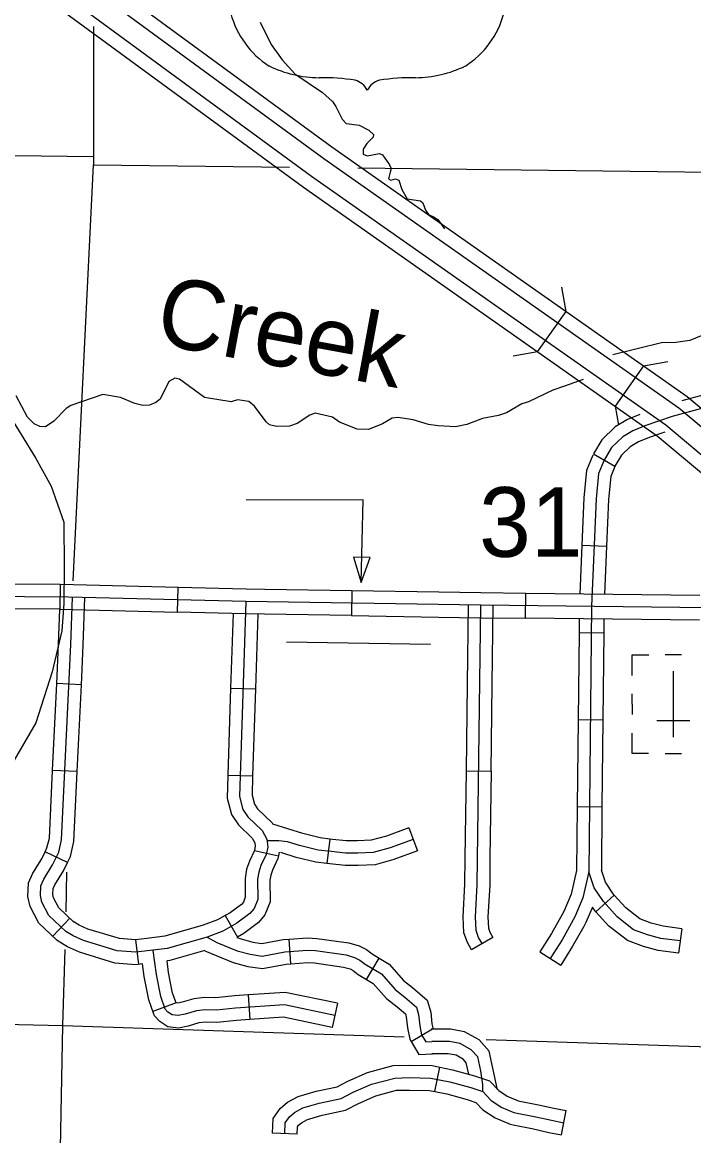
# Model space of a CAD drawing. Extents: x 1370567 to 1373900, y 377514 to 379648.
# Drawn here: x 1372289.6 to 1372406, y 378357.5 to 378550.5 of the extents above; entities that cross this region are included whole.
import ezdxf

# ---------------------------------------------------------------- set-up
doc = ezdxf.new("R2010")
doc.units = 0
doc.layers.add('59', color=7, linetype='Continuous')
doc.layers.add('Default', color=7, linetype='Continuous')

msp = doc.modelspace()

# ---------------------------------------------------------------- linework, layer by layer
at = {"layer": '59'}
for points in [[(1372330.84, 378550.59), (1372332.77, 378546.72), (1372334.68, 378544.06), (1372336.85, 378541.63), (1372341.67, 378538.37)], [(1372341.67, 378538.37), (1372343.37, 378536.83), (1372343.99, 378535.92), (1372345.04, 378533.76), (1372345.74, 378532.99), (1372348.01, 378532.69), (1372349.69, 378531.85), (1372350.48, 378531.11), (1372350.42, 378530.61), (1372349.33, 378529.52), (1372348.73, 378528.52), (1372348.73, 378527.7), (1372349.38, 378527.37), (1372351.53, 378527.81), (1372352.09, 378527.57), (1372353.29, 378525.85), (1372353.58, 378525.17), (1372353.4, 378524.58), (1372353.1, 378523.4), (1372353.49, 378523.2), (1372354.31, 378523.4), (1372354.9, 378523.16), (1372355.43, 378521.57), (1372356.33, 378519.94), (1372358.66, 378519.58), (1372359.07, 378519.22), (1372359.51, 378517.98), (1372360.01, 378517.24), (1372360.92, 378516.83), (1372361.65, 378516.35), (1372362.8, 378514.73)]]:
    msp.add_lwpolyline(points, dxfattribs=at)
at = {"layer": 'Default'}
for p, q in [((1372383.89, 378500.43), (1372383.15, 378504.65)), ((1372378.96, 378493.42), (1372383.89, 378500.43)), ((1372378.96, 378493.42), (1372374.74, 378492.68)), ((1372397.31, 378491.01), (1372401.53, 378491.75)), ((1372397.31, 378491.01), (1372392.39, 378484)), ((1372392.39, 378484), (1372392.96, 378480.73)), ((1372388.66, 378475.75), (1372392.35, 378473.57)), ((1372386.63, 378459.88), (1372390.91, 378459.7)), ((1372296.19, 378453.08), (1372296.08, 378448.8)), ((1372316.51, 378448.28), (1372316.62, 378452.57)), ((1372346.77, 378451.97), (1372346.7, 378447.69)), ((1372376.88, 378447.24), (1372376.92, 378451.52)), ((1372386.14, 378444.74), (1372390.43, 378444.7)), ((1372403.92, 378440.89), (1372401.06, 378440.89)), ((1372402.5, 378426.6), (1372402.51, 378438.03)), ((1372299.84, 378435.7), (1372295.56, 378435.91)), ((1372325.73, 378435.11), (1372330.02, 378434.98)), ((1372395.36, 378432.32), (1372395.36, 378434.13)), ((1372395.36, 378432.32), (1372395.36, 378430.56)), ((1372402.5, 378432.32), (1372402.5, 378432.32)), ((1372402.5, 378432.32), (1372402.5, 378432.32)), ((1372385.99, 378429.65), (1372390.27, 378429.61)), ((1372405.36, 378429.46), (1372399.62, 378429.46)), ((1372401.05, 378423.75), (1372403.91, 378423.75)), ((1372299.13, 378420.64), (1372294.84, 378420.84)), ((1372325.26, 378420.04), (1372329.54, 378419.9)), ((1372366.6, 378420.75), (1372370.88, 378420.7)), ((1372385.83, 378414.57), (1372390.12, 378414.53)), ((1372356.64, 378410.9), (1372358.12, 378406.88)), ((1372342.93, 378408.94), (1372342.43, 378404.69)), ((1372297.43, 378404.89), (1372293.57, 378406.75)), ((1372329.84, 378406.99), (1372334.03, 378406.06)), ((1372392.26, 378399.22), (1372389.08, 378396.35)), ((1372297.82, 378395.24), (1372294.88, 378392.12)), ((1372324.8, 378395.67), (1372326.89, 378391.93)), ((1372403.96, 378393.4), (1372403.4, 378389.15)), ((1372309.2, 378391.46), (1372309.73, 378387.21)), ((1372336.17, 378387.33), (1372335.86, 378391.61)), ((1372371.21, 378391.88), (1372367.5, 378389.73)), ((1372349.29, 378384.61), (1372351.5, 378388.28)), ((1372328.78, 378381.94), (1372329.06, 378377.67)), ((1372316.28, 378380.53), (1372312.25, 378379.07)), ((1372344.24, 378380.48), (1372343.36, 378376.28)), ((1372357.04, 378373.87), (1372360.75, 378376.02)), ((1372361.14, 378365.2), (1372361.98, 378369.4)), ((1372337.29, 378357.81), (1372333.01, 378357.94))]:
    msp.add_line(p, q, dxfattribs=at)
for points in [[(1372343.3, 378528.9), (1372252.24, 378595.54)], [(1372250.63, 378593.72), (1372341.91, 378526.91)], [(1372248.16, 378590.95), (1372339.77, 378523.87)], [(1372338.37, 378521.88), (1372246.55, 378589.13)], [(1372301.95, 378549.81), (1372301.97, 378527.24), (1372301.97, 378525.84)], [(1372301.97, 378527.24), (1372215.61, 378528.29)], [(1372442.61, 378451.61), (1372438.45, 378455.98), (1372424.89, 378468.66), (1372420.69, 378472.43), (1372404.91, 378485.62), (1372343.3, 378528.9)], [(1372341.91, 378526.91), (1372403.43, 378483.69), (1372419.1, 378470.59), (1372423.25, 378466.87), (1372436.74, 378454.25), (1372441.42, 378449.33), (1372442.61, 378451.61)], [(1372298.43, 378453.74), (1372301.97, 378525.84)], [(1372301.97, 378525.84), (1372335.95, 378525.45)], [(1372347.77, 378525.31), (1372461.14, 378523.94)], [(1372339.77, 378523.87), (1372401.17, 378480.74), (1372416.67, 378467.78), (1372420.74, 378464.13), (1372434.13, 378451.61), (1372439.66, 378445.79)], [(1372439.66, 378445.79), (1372438.55, 378443.43), (1372432.42, 378449.89), (1372419.1, 378462.34), (1372415.08, 378465.95), (1372399.69, 378478.81), (1372338.37, 378521.88)], [(1372533.02, 378520.89), (1372476.67, 378502.71), (1372465.34, 378499.41), (1372402.3, 378482.21), (1372397.56, 378480.59), (1372395.5, 378479.74), (1372393.71, 378478.68), (1372391.79, 378476.83), (1372390.51, 378474.66), (1372389.54, 378472.32), (1372389.11, 378467.95), (1372388.33, 378449.31), (1372387.86, 378403.24)], [(1372421.96, 378504.96), (1372414.97, 378506), (1372414.06, 378505.78), (1372412.43, 378504.69), (1372411.66, 378503.72), (1372410.83, 378501.98), (1372410.15, 378499.9), (1372407.31, 378496.18), (1372405.38, 378495.38), (1372402.9, 378495.04), (1372400.47, 378494.99), (1372391.99, 378492.9)], [(1372386.85, 378488.59), (1372383.63, 378487.46), (1372381.59, 378486.78), (1372377.38, 378484.74), (1372376.21, 378484.37), (1372373.55, 378482.86), (1372372.15, 378482.35), (1372369.38, 378481.84), (1372366.7, 378480.81), (1372364.7, 378480.41), (1372361.7, 378480.56), (1372360.05, 378480.82), (1372357.37, 378481.65), (1372354.71, 378482.05), (1372353.71, 378481.93), (1372352.08, 378480.94), (1372349.63, 378479.97), (1372347.69, 378480), (1372344.63, 378481.23), (1372343.38, 378482.06), (1372340.41, 378482.8), (1372339.47, 378482.46), (1372337.27, 378480.98), (1372335.95, 378480.52), (1372333.67, 378480.49), (1372332.47, 378480.78), (1372331.9, 378481.26), (1372329.87, 378483.98), (1372328.9, 378484.78), (1372326.91, 378485.12), (1372325.82, 378484.75), (1372321.2, 378485.47), (1372316.86, 378488.7), (1372316.06, 378488.84), (1372315.03, 378488.27), (1372313.49, 378485.22), (1372312.77, 378484.62), (1372311.63, 378484.19), (1372310.52, 378484.11), (1372309.12, 378484.45), (1372306.64, 378485.48), (1372303.55, 378486.02), (1372297.99, 378484.09), (1372297.19, 378483.6), (1372295.07, 378481.4), (1372293.62, 378480.41), (1372292.62, 378480.46), (1372291.65, 378480.95), (1372290.48, 378482.06), (1372288.54, 378485.81)], [(1372416.85, 378488.4), (1372403.98, 378484.89)], [(1372286.94, 378483.11), (1372291.86, 378475.04), (1372294.61, 378470.12), (1372296.81, 378463.9), (1372296.84, 378456.03), (1372296.81, 378449.78), (1372296.46, 378445.07), (1372294.8, 378437.93), (1372291.95, 378429.08), (1372285.67, 378418.36)], [(1372396.7, 378482.55), (1372394.55, 378481.66), (1372392.4, 378480.4), (1372390.1, 378478.17), (1372388.66, 378475.75)], [(1372401, 378479.51), (1372398.32, 378478.59), (1372396.46, 378477.81), (1372395.01, 378476.96), (1372393.49, 378475.49), (1372392.35, 378473.57)], [(1372388.53, 378475.48), (1372387.43, 378472.84), (1372386.97, 378468.1), (1372386.63, 378459.88)], [(1372392.49, 378473.84), (1372391.64, 378471.79), (1372391.25, 378467.8), (1372390.91, 378459.7)], [(1372348.35, 378453.4), (1372348.73, 378467.75), (1372328.43, 378467.72)], [(1372386.63, 378459.88), (1372386.27, 378451.42)], [(1372390.91, 378459.7), (1372390.56, 378451.37)], [(1372297.62, 378450.9), (1372160.52, 378451.9), (1372157.06, 378452.13), (1372153.78, 378452.73), (1372150.84, 378452.99), (1372148.33, 378453.05), (1372146.53, 378453.31), (1371996.13, 378458)], [(1372296.19, 378453.08), (1372282.55, 378453.16)], [(1372316.62, 378452.57), (1372296.19, 378453.08)], [(1372435.44, 378452.93), (1372433.75, 378450.48), (1372433.07, 378449.76), (1372432.18, 378449.19), (1372431.47, 378448.97), (1372428.33, 378448.8), (1372369.09, 378449.47), (1372328.35, 378450.12), (1372297.62, 378450.9)], [(1372328.35, 378450.12), (1372327.29, 378416.3), (1372327.86, 378414.07), (1372328.71, 378412.81), (1372331.19, 378410.44), (1372332.02, 378408.93), (1372332.16, 378407.56), (1372331.88, 378406.28), (1372330.96, 378404.34), (1372330.59, 378403.22), (1372330.39, 378401.97), (1372330.42, 378398.46), (1372329.79, 378396.91), (1372329.08, 378396.06), (1372326.82, 378394.35), (1372324.37, 378392.98), (1372321.63, 378391.95), (1372314.74, 378389.99), (1372309.26, 378389.31), (1372306.04, 378389.57), (1372300.24, 378391.34), (1372298.44, 378392.14), (1372297.13, 378392.94), (1372294.22, 378395.68), (1372292.99, 378398.02), (1372292.74, 378399.17), (1372292.82, 378400.85), (1372293.31, 378402.02), (1372294.85, 378404.47), (1372295.91, 378406.67), (1372296.42, 378408.81), (1372298.02, 378442.67), (1372298.29, 378450.89)], [(1372296.15, 378450.95), (1372296.15, 378450.96)], [(1372331.68, 378452.21), (1372328.4, 378452.27), (1372316.62, 378452.57)], [(1372346.77, 378451.97), (1372331.68, 378452.21)], [(1372361.85, 378451.73), (1372346.77, 378451.97)], [(1372376.92, 378451.52), (1372369.12, 378451.61), (1372361.85, 378451.73)], [(1372392.01, 378451.35), (1372376.92, 378451.52)], [(1372407.09, 378451.18), (1372392.01, 378451.35)], [(1372299.84, 378435.7), (1372300.16, 378442.58), (1372300.43, 378450.81)], [(1372300.43, 378450.81), (1372300.43, 378450.81)], [(1372366.78, 378435.83), (1372366.95, 378449.49)], [(1372369.36, 378390.81), (1372368.73, 378391.89), (1372368.3, 378393.09), (1372368.19, 378395.46), (1372368.5, 378401.03), (1372369.09, 378449.47)], [(1372371.07, 378435.78), (1372371.23, 378449.44)], [(1372296.08, 378448.8), (1372282.52, 378448.87)], [(1372295.56, 378435.91), (1372295.88, 378442.75), (1372296.08, 378448.8)], [(1372296.08, 378448.8), (1372316.51, 378448.28)], [(1372331.61, 378447.93), (1372328.31, 378447.98), (1372316.51, 378448.28)], [(1372326.14, 378448.04), (1372325.73, 378435.11)], [(1372330.43, 378447.95), (1372330.02, 378434.98)], [(1372346.7, 378447.69), (1372331.61, 378447.93)], [(1372346.7, 378447.69), (1372361.78, 378447.44)], [(1372361.78, 378447.44), (1372369.06, 378447.32), (1372376.88, 378447.24)], [(1372391.96, 378447.07), (1372376.88, 378447.24)], [(1372386.17, 378447.13), (1372386.14, 378444.74)], [(1372390.45, 378447.08), (1372390.43, 378444.7)], [(1372407.04, 378446.9), (1372391.96, 378447.07)], [(1372386.14, 378444.74), (1372385.99, 378429.65)], [(1372390.43, 378444.7), (1372390.27, 378429.61)], [(1372335.39, 378443.13), (1372360.39, 378442.73)], [(1372395.36, 378437.32), (1372395.37, 378440.89), (1372398.22, 378440.89)], [(1372294.84, 378420.84), (1372295.56, 378435.91)], [(1372299.13, 378420.64), (1372299.84, 378435.7)], [(1372366.6, 378420.75), (1372366.78, 378435.83)], [(1372370.88, 378420.7), (1372371.07, 378435.78)], [(1372325.73, 378435.11), (1372325.26, 378420.04)], [(1372330.02, 378434.98), (1372329.54, 378419.9)], [(1372385.99, 378429.65), (1372385.83, 378414.57)], [(1372390.27, 378429.61), (1372390.12, 378414.53)], [(1372398.21, 378423.75), (1372395.35, 378423.75), (1372395.36, 378427.32)], [(1372293.57, 378406.75), (1372293.88, 378407.4), (1372294.29, 378409.12), (1372294.84, 378420.84)], [(1372297.43, 378404.89), (1372297.94, 378405.95), (1372298.55, 378408.51), (1372299.13, 378420.64)], [(1372325.26, 378420.04), (1372325.13, 378416.06), (1372325.87, 378413.18), (1372327.07, 378411.42), (1372329.47, 378409.12), (1372329.94, 378408.28), (1372330, 378407.69), (1372329.84, 378406.99)], [(1372366.42, 378405.66), (1372366.6, 378420.75)], [(1372370.88, 378420.7), (1372370.7, 378405.61)], [(1372329.54, 378419.9), (1372329.44, 378416.54), (1372329.84, 378414.97), (1372330.36, 378414.21), (1372332.92, 378411.76), (1372333.05, 378411.52)], [(1372385.83, 378414.57), (1372385.72, 378403.49)], [(1372390.12, 378414.53), (1372390.01, 378403.58)], [(1372342.93, 378408.94), (1372341.27, 378409.14), (1372338.27, 378409.89), (1372333.05, 378411.52)], [(1372356.64, 378410.9), (1372352.74, 378409.47), (1372350.12, 378408.76), (1372347.75, 378408.64), (1372345.78, 378408.64), (1372343.38, 378408.89), (1372342.93, 378408.94)], [(1372357.38, 378408.89), (1372353.39, 378407.43), (1372350.46, 378406.63), (1372347.8, 378406.5), (1372345.67, 378406.5), (1372343.14, 378406.76), (1372340.88, 378407.03), (1372337.69, 378407.83), (1372335.56, 378408.49), (1372334.1, 378408.62), (1372332.06, 378408.61)], [(1372295.61, 378391.43), (1372292.49, 378394.37), (1372290.96, 378397.28), (1372290.58, 378398.98), (1372290.7, 378401.33), (1372291.4, 378403.01), (1372292.97, 378405.51), (1372293.57, 378406.75)], [(1372329.84, 378406.99), (1372329.84, 378406.97), (1372328.97, 378405.13), (1372328.5, 378403.73), (1372328.25, 378402.13), (1372328.27, 378398.87), (1372327.93, 378398.03), (1372327.59, 378397.62), (1372325.65, 378396.15), (1372324.8, 378395.67)], [(1372334.16, 378406.66), (1372334.03, 378406.06)], [(1372342.43, 378404.69), (1372340.5, 378404.92), (1372337.11, 378405.76), (1372334.42, 378406.6)], [(1372358.12, 378406.88), (1372354.04, 378405.38), (1372350.8, 378404.5), (1372347.85, 378404.35), (1372345.56, 378404.35), (1372342.91, 378404.63), (1372342.43, 378404.69)], [(1372298.55, 378394.55), (1372295.95, 378397), (1372295.02, 378398.77), (1372294.89, 378399.35), (1372294.94, 378400.37), (1372295.22, 378401.03), (1372296.73, 378403.44), (1372297.43, 378404.89)], [(1372334.03, 378406.06), (1372333.92, 378405.58), (1372332.96, 378403.54), (1372332.68, 378402.71), (1372332.54, 378401.8), (1372332.57, 378398.04), (1372331.65, 378395.8), (1372330.57, 378394.5), (1372328, 378392.55), (1372326.89, 378391.93)], [(1372367.5, 378389.73), (1372366.78, 378390.99), (1372366.18, 378392.67), (1372366.04, 378395.47), (1372366.36, 378401.1), (1372366.42, 378405.66)], [(1372370.7, 378405.61), (1372370.65, 378400.95), (1372370.33, 378395.45), (1372370.43, 378393.51), (1372370.68, 378392.8), (1372371.21, 378391.88)], [(1372297.19, 378396.33), (1372297.32, 378403.22)], [(1372403.68, 378391.28), (1372400.31, 378391.72), (1372398, 378392.34), (1372395.61, 378393.23), (1372392.77, 378395.45), (1372390.38, 378398.11), (1372388.78, 378400.5), (1372387.86, 378403.24), (1372386.83, 378398.73), (1372385.41, 378395.45), (1372383.19, 378391.45), (1372381.15, 378388.26)], [(1372385.72, 378403.49), (1372384.78, 378399.4), (1372383.49, 378396.39), (1372383.21, 378395.89)], [(1372392.26, 378399.22), (1372392.07, 378399.43), (1372390.72, 378401.46), (1372390.01, 378403.58)], [(1372403.96, 378393.4), (1372400.73, 378393.83), (1372398.66, 378394.38), (1372396.67, 378395.12), (1372394.24, 378397.02), (1372392.26, 378399.22)], [(1372389.08, 378396.35), (1372388.68, 378396.79), (1372388.47, 378397.11), (1372387.34, 378394.5), (1372386.95, 378393.81)], [(1372324.8, 378395.67), (1372323.46, 378394.93), (1372320.95, 378393.99), (1372314.31, 378392.09), (1372311.19, 378391.71)], [(1372383.21, 378395.89), (1372381.35, 378392.55), (1372379.35, 378389.41), (1372382.96, 378387.11)], [(1372403.4, 378389.15), (1372399.89, 378389.61), (1372397.35, 378390.3), (1372394.55, 378391.33), (1372391.3, 378393.87), (1372389.08, 378396.35)], [(1372311.19, 378391.71), (1372309.22, 378391.46), (1372306.44, 378391.68), (1372300.99, 378393.35), (1372299.44, 378394.04), (1372298.44, 378394.65), (1372298.55, 378394.55)], [(1372386.95, 378393.81), (1372385.03, 378390.36), (1372382.96, 378387.11)], [(1372310.45, 378387.29), (1372309.31, 378387.15), (1372305.63, 378387.45), (1372299.49, 378389.33), (1372297.45, 378390.24), (1372295.83, 378391.23), (1372295.61, 378391.43)], [(1372321.63, 378391.95), (1372323.34, 378391.01), (1372326.85, 378389.58), (1372329.13, 378388.98), (1372331.19, 378388.66), (1372335.1, 378389.4), (1372339.07, 378389.69), (1372340.47, 378389.6), (1372345.75, 378388.85), (1372347.23, 378388.42), (1372348.15, 378387.97), (1372349.06, 378387.25), (1372351.86, 378385.57), (1372354.25, 378382.85), (1372355.94, 378381.54), (1372357.94, 378379.82), (1372358.31, 378378.51), (1372358.51, 378376.57), (1372358.85, 378375.03), (1372359.56, 378373.8), (1372360.62, 378373.86)], [(1372326.89, 378391.93), (1372326.83, 378391.9)], [(1372326.83, 378391.9), (1372327.53, 378391.62), (1372329.57, 378391.08), (1372331.15, 378390.84), (1372334.82, 378391.53), (1372335.86, 378391.61)], [(1372335.86, 378391.61), (1372339.06, 378391.83), (1372340.68, 378391.73), (1372346.2, 378390.95), (1372348.02, 378390.43), (1372349.3, 378389.79), (1372350.28, 378389.02), (1372351.5, 378388.28)], [(1372294.49, 378228.08), (1372295.92, 378340.16), (1372296.64, 378376.61), (1372297.04, 378389.79)], [(1372343.8, 378378.38), (1372335.04, 378380.21), (1372326.56, 378379.65), (1372323.25, 378379.28), (1372321.31, 378379.34), (1372319.79, 378379.17), (1372317.85, 378378.57), (1372316.6, 378378.34), (1372315.6, 378378.46), (1372314.86, 378378.94), (1372314.4, 378379.43), (1372313.6, 378381.63), (1372312.86, 378385.48), (1372312.29, 378389.62)], [(1372321.25, 378389.62), (1372315.17, 378387.88), (1372314.7, 378387.82)], [(1372321.28, 378389.54), (1372326.17, 378387.54), (1372328.7, 378386.88), (1372331.23, 378386.49), (1372335.38, 378387.27), (1372336.17, 378387.33)], [(1372312.37, 378378.75), (1372311.53, 378381.05), (1372310.74, 378385.13), (1372310.45, 378387.29)], [(1372316.28, 378380.53), (1372315.67, 378382.2), (1372314.97, 378385.83), (1372314.7, 378387.82)], [(1372336.17, 378387.33), (1372339.08, 378387.54), (1372340.25, 378387.47), (1372345.3, 378386.75), (1372346.45, 378386.42), (1372346.99, 378386.15), (1372347.84, 378385.48), (1372349.29, 378384.61)], [(1372351.5, 378388.28), (1372353.24, 378387.23), (1372355.73, 378384.42), (1372357.29, 378383.2), (1372359.82, 378381.03), (1372360.42, 378378.91), (1372360.62, 378376.91), (1372360.83, 378376)], [(1372349.29, 378384.61), (1372350.47, 378383.9), (1372352.78, 378381.29), (1372354.58, 378379.88), (1372356.05, 378378.62), (1372356.19, 378378.11), (1372356.39, 378376.23), (1372356.83, 378374.24), (1372357.04, 378373.87)], [(1371994.9, 378381.81), (1372145.45, 378380.03), (1372296.64, 378376.61), (1372355.79, 378374.65)], [(1372328.78, 378381.94), (1372326.37, 378381.78), (1372323.16, 378381.42), (1372321.22, 378381.48), (1372319.36, 378381.27), (1372317.35, 378380.65), (1372316.53, 378380.51), (1372316.28, 378380.53)], [(1372344.24, 378380.48), (1372335.19, 378382.37), (1372328.78, 378381.94)], [(1372329.06, 378377.67), (1372326.75, 378377.51), (1372323.34, 378377.13), (1372321.4, 378377.19), (1372320.23, 378377.06), (1372318.36, 378376.48), (1372316.67, 378376.18), (1372314.85, 378376.38), (1372313.47, 378377.29), (1372312.54, 378378.28), (1372312.37, 378378.75)], [(1372343.36, 378376.28), (1372334.89, 378378.05), (1372329.06, 378377.67)], [(1372360.75, 378376.02), (1372360.76, 378376.01), (1372360.5, 378376)], [(1372372.01, 378365.49), (1372370.54, 378372.2), (1372368.8, 378374.13), (1372366.29, 378375.54), (1372363.86, 378375.99), (1372360.83, 378376)], [(1372357.04, 378373.87), (1372358.37, 378371.59), (1372360.73, 378371.72)], [(1372369.45, 378365.16), (1372369.45, 378366.4), (1372369.1, 378368.76), (1372368.57, 378371.19), (1372367.44, 378372.43), (1372365.55, 378373.5), (1372363.66, 378373.85), (1372360.62, 378373.86)], [(1372370.04, 378374.18), (1372424.53, 378372.4)], [(1372367.03, 378368.18), (1372366.59, 378370.17), (1372366.09, 378370.74), (1372364.81, 378371.46), (1372363.46, 378371.71), (1372360.61, 378371.71)], [(1372345.96, 378366.92), (1372346.05, 378366.97), (1372349.46, 378368.48), (1372353.89, 378369.66), (1372356.73, 378369.72), (1372360.69, 378369.66), (1372361.98, 378369.4)], [(1372361.98, 378369.4), (1372364.2, 378368.96), (1372368.01, 378367.91), (1372370.63, 378367.01), (1372372.25, 378365.33), (1372373.67, 378364.38), (1372375.47, 378363.6), (1372375.58, 378363.58)], [(1372333.01, 378357.94), (1372333.09, 378360.48), (1372334.32, 378362.23), (1372335.58, 378363.32), (1372337.41, 378364.31), (1372340.54, 378365.22), (1372344.18, 378366.01), (1372345.96, 378366.92)], [(1372335.15, 378357.88), (1372335.21, 378359.77), (1372335.92, 378360.78), (1372336.81, 378361.55), (1372338.23, 378362.32), (1372341.06, 378363.14), (1372344.91, 378363.97), (1372346.98, 378365.04), (1372350.17, 378366.46), (1372354.19, 378367.52), (1372356.73, 378367.58), (1372360.46, 378367.52), (1372363.71, 378366.87), (1372367.38, 378365.86), (1372369.45, 378365.16), (1372370.87, 378363.68), (1372372.64, 378362.49), (1372374.83, 378361.55), (1372378.67, 378360.78), (1372381.34, 378360.19), (1372383.52, 378359.77)], [(1372347.9, 378363.1), (1372350.88, 378364.43), (1372354.49, 378365.39), (1372356.74, 378365.44), (1372360.23, 378365.38), (1372361.14, 378365.2)], [(1372361.14, 378365.2), (1372363.22, 378364.78), (1372366.74, 378363.82), (1372368.26, 378363.3), (1372369.48, 378362.02), (1372371.61, 378360.6), (1372374.18, 378359.49), (1372374.73, 378359.38)], [(1372337.29, 378357.81), (1372337.33, 378359.06), (1372337.52, 378359.33), (1372338.03, 378359.77), (1372339.05, 378360.32), (1372341.59, 378361.06), (1372345.64, 378361.94), (1372347.92, 378363.11)], [(1372375.58, 378363.58), (1372379.11, 378362.87), (1372381.77, 378362.28), (1372383.92, 378361.88)], [(1372374.73, 378359.38), (1372378.23, 378358.68), (1372380.91, 378358.09), (1372383.13, 378357.67), (1372383.92, 378361.88)]]:
    msp.add_lwpolyline(points, dxfattribs=at)
msp.add_lwpolyline([(1372349.92, 378457.73), (1372347.01, 378457.81), (1372348.35, 378453.4)], close=True, dxfattribs=at)
for centre, radius, start, end in [((1372340.92, 378556.16), 15.71, 195.1074, 237.1312), ((1372357.93, 378556.16), 15.71, 302.8688, 344.8926), ((1372341.21, 378561.11), 20.17, 244.0771, 269.5779), ((1372357.64, 378561.11), 20.17, 270.4221, 295.9229), ((1372341.68, 378503.99), 36.95, 81.1942, 90.9539), ((1372346.3, 378537.12), 3.54, 28.0342, 72.9864), ((1372352.55, 378537.12), 3.54, 107.0136, 151.9658), ((1372357.17, 378503.99), 36.95, 89.0461, 98.8058)]:
    msp.add_arc(centre, radius, start, end, dxfattribs=at)

# ---------------------------------------------------------------- texts
msp.add_text('Creek', height=12.069, rotation=349.5917, dxfattribs=at).set_placement((1372312.32, 378494.9))
msp.add_text('31', height=12.069, dxfattribs=at).set_placement((1372368.81, 378457.88))

doc.saveas('drawing.dxf')
